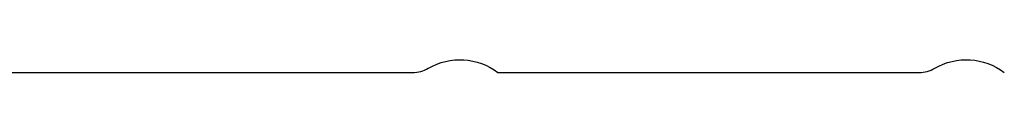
# Model space of a CAD drawing. Header units: inches. Extents: x 3 to 289, y 4 to 291.
# Tile 583 of 634: x 192.0302 to 193.9746, y 141.402 to 141.4353. Entities that reach past the tile are written whole.
import ezdxf

# ---------------------------------------------------------------- set-up
doc = ezdxf.new("R2010")
doc.units = ezdxf.units.IN
doc.header["$LTSCALE"] = 0.5
doc.header["$MEASUREMENT"] = 0
doc.layers.add('DBU', color=7, linetype='Continuous')

msp = doc.modelspace()

# ---------------------------------------------------------------- linework, layer by layer
at = {"layer": 'DBU', "color": 30, "linetype": 'Continuous'}
for p, q in [((191.9746, 141.402), (192.806, 141.402)), ((192.9746, 141.402), (193.806, 141.402))]:
    msp.add_line(p, q, dxfattribs=at)
at = {"layer": 'DBU', "color": 30, "linetype": 'Continuous', "extrusion": (0, 0, -1)}
for centre in [(-192.8996, 141.302), (-193.8996, 141.302)]:
    msp.add_arc(centre, 0.125, 60.0736, 126.8699, dxfattribs=at)
at = {"layer": 'DBU', "color": 30, "linetype": 'Continuous'}
for centre in [(192.806, 141.4645), (193.806, 141.4645)]:
    msp.add_arc(centre, 0.0625, 270, 299.9264, dxfattribs=at)

doc.saveas('drawing.dxf')
